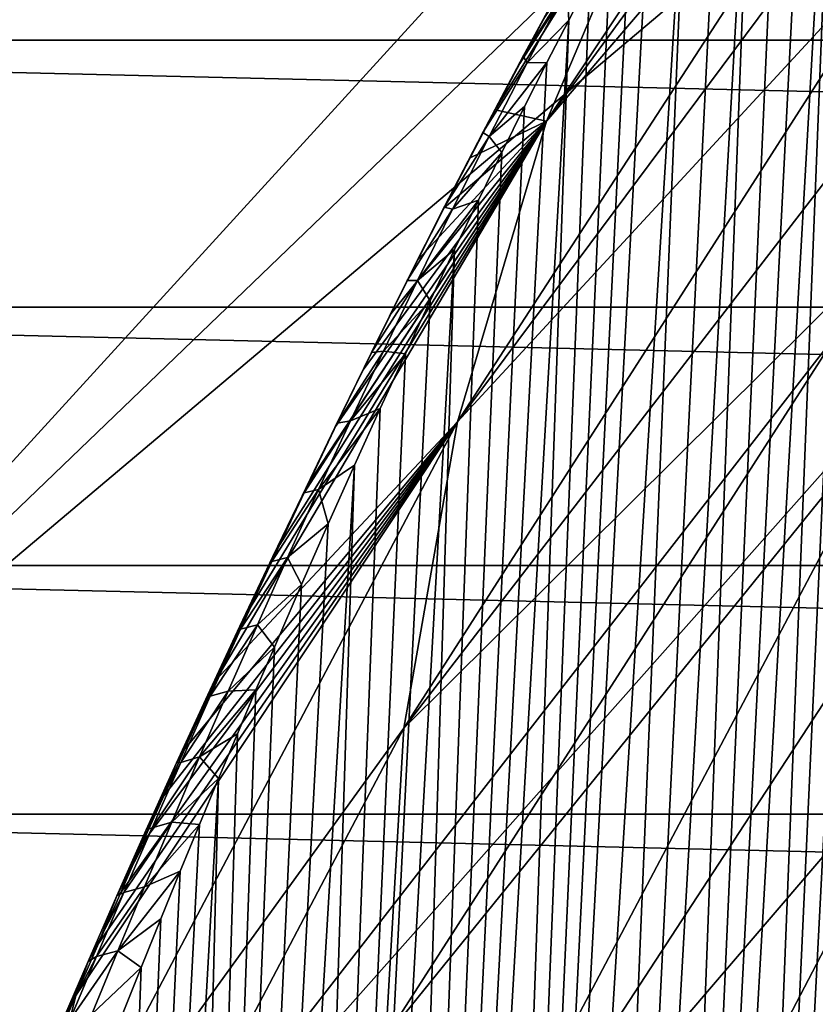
# Model space of a CAD drawing. Header units: metres. Extents: x -109 to 109, y -315 to 32.
# Tile 265 of 384: x 56.26 to 59.97, y -21.61 to -17.02. Entities that reach past the tile are written whole.
import ezdxf

# ---------------------------------------------------------------- set-up
doc = ezdxf.new("R2010")
doc.units = ezdxf.units.M
doc.layers.add('solid_K244242000C74_AAA', color=7, linetype='CONTINUOUS')

msp = doc.modelspace()

# ---------------------------------------------------------------- linework, layer by layer
at = {"layer": 'solid_K244242000C74_AAA'}
for points in [[(50.806305, -16.512268, -78.325066), (52.492241, -18.879845, -78.325066), (62.673264, -9.37479, -73.288864)], [(52.492241, -18.879845, -78.325066), (63.20108, -10.109604, -73.288864), (62.673264, -9.37479, -73.288864)], [(52.492241, -18.879845, -78.325066), (63.767906, -10.814763, -73.288864), (63.20108, -10.109604, -73.288864)], [(52.492241, -18.879845, -78.325066), (54.395599, -21.076445, -78.325066), (63.767906, -10.814763, -73.288864)], [(54.395599, -21.076445, -78.325066), (64.372078, -11.488202, -73.288864), (63.767906, -10.814763, -73.288864)], [(54.395599, -21.076445, -78.325066), (65.011818, -12.127944, -73.288864), (64.372078, -11.488202, -73.288864)], [(54.395599, -21.076445, -78.325066), (56.499138, -23.082167, -78.325066), (65.011818, -12.127944, -73.288864)], [(56.499138, -23.082167, -78.325066), (65.685257, -12.732114, -73.288864), (65.011818, -12.127944, -73.288864)], [(56.499138, -23.082167, -78.325066), (58.783802, -24.878853, -78.325066), (65.685257, -12.732114, -73.288864)], [(58.783802, -24.878853, -78.325066), (66.390419, -13.298938, -73.288864), (65.685257, -12.732114, -73.288864)], [(58.783802, -24.878853, -78.325066), (67.125237, -13.826756, -73.288864), (66.390419, -13.298938, -73.288864)], [(58.716717, -17.489307, 34.080978), (61.278667, -13.655468, 28.787912), (61.003975, -14.361449, 28.293579)], [(58.716717, -17.489307, 34.080978), (59.293587, -16.123974, 35.036995), (61.278667, -13.655468, 28.787912)], [(58.783802, -24.878853, -78.325066), (61.228916, -26.450235, -78.325066), (67.125237, -13.826756, -73.288864)], [(59.674953, -33.225441, 67.405869), (60.707905, -14.168555, 39.162884), (60.584328, -14.283607, 38.852612)], [(59.674953, -33.225441, 67.405869), (59.983669, -32.620781, 67.739182), (60.707905, -14.168555, 39.162884)], [(59.674953, -33.225441, 67.405869), (60.584328, -14.283607, 38.852612), (60.460251, -14.414357, 38.588211)], [(58.716717, -17.489307, 34.080978), (61.003975, -14.361449, 28.293579), (60.778034, -15.078937, 27.791189)], [(59.339352, -33.801411, 67.056526), (60.460251, -14.414357, 38.588211), (60.336525, -14.558189, 38.366108)], [(59.339352, -33.801411, 67.056526), (59.674953, -33.225441, 67.405869), (60.460251, -14.414357, 38.588211)], [(59.339352, -33.801411, 67.056526), (60.336525, -14.558189, 38.366108), (60.2132, -14.713087, 38.180866)], [(59.339352, -33.801411, 67.056526), (60.2132, -14.713087, 38.180866), (60.088722, -14.879948, 38.026791)], [(58.977356, -34.348198, 66.691551), (60.088722, -14.879948, 38.026791), (59.961269, -15.060775, 37.900169)], [(58.977356, -34.348198, 66.691551), (59.339352, -33.801411, 67.056526), (60.088722, -14.879948, 38.026791)], [(58.300892, -18.893377, 33.097839), (60.778034, -15.078937, 27.791189), (60.601566, -15.805674, 27.282324)], [(58.300892, -18.893377, 33.097839), (58.716717, -17.489307, 34.080978), (60.778034, -15.078937, 27.791189)], [(58.977356, -34.348198, 66.691551), (59.961269, -15.060775, 37.900169), (59.828686, -15.258637, 37.798824)], [(58.977356, -34.348198, 66.691551), (59.828686, -15.258637, 37.798824), (59.688519, -15.477536, 37.722191)], [(58.589165, -34.865726, 66.311256), (59.688519, -15.477536, 37.722191), (59.538311, -15.722281, 37.671879)], [(58.589165, -34.865726, 66.311256), (58.977356, -34.348198, 66.691551), (59.688519, -15.477536, 37.722191)], [(58.589165, -34.865726, 66.311256), (59.538311, -15.722281, 37.671879), (59.376526, -15.997002, 37.65192)], [(58.300892, -18.893377, 33.097839), (60.601566, -15.805674, 27.282324), (60.475117, -16.539371, 26.768581)], [(49.090897, -15.824654, -83.82), (103.909103, -15.824654, -83.82), (103.125038, -17.110952, -83.82)], [(49.090897, -15.824654, -83.82), (103.125038, -17.110952, -83.82), (49.874958, -17.110952, -83.82)], [(58.174873, -35.353676, 65.915604), (59.376526, -15.997002, 37.65192), (59.202591, -16.304018, 37.666466)], [(58.174873, -35.353676, 65.915604), (58.589165, -34.865726, 66.311256), (59.376526, -15.997002, 37.65192)], [(58.476978, -17.436144, 37.179375), (59.293587, -16.123974, 35.036995), (58.716717, -17.489307, 34.080978)], [(58.476978, -17.436144, 37.179375), (58.591343, -17.220461, 37.128708), (59.293587, -16.123974, 35.036995)], [(58.591343, -17.220461, 37.128708), (58.70256, -17.013762, 37.087814), (59.293587, -16.123974, 35.036995)], [(58.174873, -35.353676, 65.915604), (59.202591, -16.304018, 37.666466), (59.110981, -16.470051, 37.687748)], [(58.174873, -35.353676, 65.915604), (59.110981, -16.470051, 37.687748), (59.016739, -16.644222, 37.719578)], [(58.049881, -20.323469, 32.096478), (60.475117, -16.539371, 26.768581), (60.399086, -17.277723, 26.251581)], [(58.049881, -20.323469, 32.096478), (58.300892, -18.893377, 33.097839), (60.475117, -16.539371, 26.768581)], [(58.174873, -35.353676, 65.915604), (59.016739, -16.644222, 37.719578), (58.919762, -16.826513, 37.761822)], [(58.174873, -35.353676, 65.915604), (58.919762, -16.826513, 37.761822), (58.820221, -17.016844, 37.81496)], [(58.60828, -17.185223, 37.235809), (58.806099, -16.821299, 37.13229), (58.70256, -17.013762, 37.087814)], [(58.81105, -16.867235, 37.465912), (58.806099, -16.821299, 37.13229), (58.60828, -17.185223, 37.235809)], [(58.81105, -16.867235, 37.465912), (58.820221, -17.016844, 37.81496), (58.919762, -16.826513, 37.761822)], [(58.626221, -17.216202, 37.571865), (58.81105, -16.867235, 37.465912), (58.60828, -17.185223, 37.235809)], [(58.626221, -17.216202, 37.571865), (58.820221, -17.016844, 37.81496), (58.81105, -16.867235, 37.465912)], [(57.734772, -35.811436, 65.504997), (58.820221, -17.016844, 37.81496), (58.718349, -17.215084, 37.879505)], [(57.734772, -35.811436, 65.504997), (58.174873, -35.353676, 65.915604), (58.820221, -17.016844, 37.81496)], [(58.60828, -17.185223, 37.235809), (58.70256, -17.013762, 37.087814), (58.591343, -17.220461, 37.128708)], [(58.626221, -17.216202, 37.571865), (58.718349, -17.215084, 37.879505), (58.820221, -17.016844, 37.81496)], [(49.874958, -17.110952, -83.82), (103.125038, -17.110952, -83.82), (102.28093, -18.358145, -83.82)], [(49.874958, -17.110952, -83.82), (102.28093, -18.358145, -83.82), (50.71907, -18.358145, -83.82)], [(58.419628, -17.541458, 37.364094), (58.60828, -17.185223, 37.235809), (58.476978, -17.436144, 37.179375)], [(58.626221, -17.216202, 37.571865), (58.60828, -17.185223, 37.235809), (58.419628, -17.541458, 37.364094)], [(58.60828, -17.185223, 37.235809), (58.591343, -17.220461, 37.128708), (58.476978, -17.436144, 37.179375)], [(57.734772, -35.811436, 65.504997), (58.718349, -17.215084, 37.879505), (58.614029, -17.421253, 37.955318)], [(58.448788, -17.560291, 37.701534), (58.626221, -17.216202, 37.571865), (58.419628, -17.541458, 37.364094)], [(58.448788, -17.560291, 37.701534), (58.614029, -17.421253, 37.955318), (58.718349, -17.215084, 37.879505)], [(58.448788, -17.560291, 37.701534), (58.718349, -17.215084, 37.879505), (58.626221, -17.216202, 37.571865)], [(58.049881, -20.323469, 32.096478), (60.399086, -17.277723, 26.251581), (60.373718, -18.018406, 25.73295)], [(57.734772, -35.811436, 65.504997), (58.614029, -17.421253, 37.955318), (58.507397, -17.63558, 38.043201)], [(58.448788, -17.560291, 37.701534), (58.507397, -17.63558, 38.043201), (58.614029, -17.421253, 37.955318)], [(58.359554, -17.660709, 37.241421), (58.476978, -17.436144, 37.179375), (58.716717, -17.489307, 34.080978)], [(58.419628, -17.541458, 37.364094), (58.476978, -17.436144, 37.179375), (58.359554, -17.660709, 37.241421)], [(57.172485, -20.099854, 38.368782), (58.716717, -17.489307, 34.080978), (58.300892, -18.893377, 33.097839)], [(57.172485, -20.099854, 38.368782), (57.315617, -19.789997, 38.186996), (58.716717, -17.489307, 34.080978)], [(57.315617, -19.789997, 38.186996), (57.455948, -19.490261, 38.021011), (58.716717, -17.489307, 34.080978)], [(57.455948, -19.490261, 38.021011), (57.593559, -19.200401, 37.869328), (58.716717, -17.489307, 34.080978)], [(57.593559, -19.200401, 37.869328), (57.59808, -19.190948, 37.864521), (58.716717, -17.489307, 34.080978)], [(57.59808, -19.190948, 37.864521), (57.728405, -18.920246, 37.731659), (58.716717, -17.489307, 34.080978)], [(57.728405, -18.920246, 37.731659), (57.860378, -18.649708, 37.608292), (58.716717, -17.489307, 34.080978)], [(57.860378, -18.649708, 37.608292), (57.989532, -18.388615, 37.497738), (58.716717, -17.489307, 34.080978)], [(57.989532, -18.388615, 37.497738), (58.115818, -18.136812, 37.399952), (58.716717, -17.489307, 34.080978)], [(58.115818, -18.136812, 37.399952), (58.239155, -17.894203, 37.315018), (58.716717, -17.489307, 34.080978)], [(58.239155, -17.894203, 37.315018), (58.359554, -17.660709, 37.241421), (58.716717, -17.489307, 34.080978)], [(58.419628, -17.541458, 37.364094), (58.359554, -17.660709, 37.241421), (58.239155, -17.894203, 37.315018)], [(58.239208, -17.890469, 37.512779), (58.419628, -17.541458, 37.364094), (58.239155, -17.894203, 37.315018)], [(58.448788, -17.560291, 37.701534), (58.419628, -17.541458, 37.364094), (58.239208, -17.890469, 37.512779)], [(58.278111, -17.899418, 37.850811), (58.448788, -17.560291, 37.701534), (58.239208, -17.890469, 37.512779)], [(58.278111, -17.899418, 37.850811), (58.507397, -17.63558, 38.043201), (58.448788, -17.560291, 37.701534)], [(57.734772, -35.811436, 65.504997), (58.507397, -17.63558, 38.043201), (58.398426, -17.857975, 38.143059)], [(58.278111, -17.899418, 37.850811), (58.398426, -17.857975, 38.143059), (58.507397, -17.63558, 38.043201)], [(57.734772, -35.811436, 65.504997), (58.398426, -17.857975, 38.143059), (58.287148, -18.088606, 38.255318)], [(58.113598, -18.23365, 38.016434), (58.287148, -18.088606, 38.255318), (58.398426, -17.857975, 38.143059)], [(58.113598, -18.23365, 38.016434), (58.398426, -17.857975, 38.143059), (58.278111, -17.899418, 37.850811)], [(58.066113, -18.232742, 37.678123), (58.239208, -17.890469, 37.512779), (58.115818, -18.136812, 37.399952)], [(58.278111, -17.899418, 37.850811), (58.239208, -17.890469, 37.512779), (58.066113, -18.232742, 37.678123)], [(58.113598, -18.23365, 38.016434), (58.278111, -17.899418, 37.850811), (58.066113, -18.232742, 37.678123)], [(58.239208, -17.890469, 37.512779), (58.239155, -17.894203, 37.315018), (58.115818, -18.136812, 37.399952)], [(57.965958, -21.766628, 31.085966), (58.049881, -20.323469, 32.096478), (60.373718, -18.018406, 25.73295)], [(60.399086, -18.759089, 25.214319), (57.965958, -21.766628, 31.085966), (60.373718, -18.018406, 25.73295)], [(57.268635, -36.23856, 65.079033), (58.287148, -18.088606, 38.255318), (58.173641, -18.327654, 38.380535)], [(57.268635, -36.23856, 65.079033), (57.734772, -35.811436, 65.504997), (58.287148, -18.088606, 38.255318)], [(58.113598, -18.23365, 38.016434), (58.173641, -18.327654, 38.380535), (58.287148, -18.088606, 38.255318)], [(58.066113, -18.232742, 37.678123), (58.115818, -18.136812, 37.399952), (57.989532, -18.388615, 37.497738)], [(58.066113, -18.232742, 37.678123), (57.989532, -18.388615, 37.497738), (57.860378, -18.649708, 37.608292)], [(57.899643, -18.56885, 37.857697), (58.066113, -18.232742, 37.678123), (57.860378, -18.649708, 37.608292)], [(58.113598, -18.23365, 38.016434), (58.066113, -18.232742, 37.678123), (57.899643, -18.56885, 37.857697)], [(57.95472, -18.563244, 38.196106), (58.113598, -18.23365, 38.016434), (57.899643, -18.56885, 37.857697)], [(57.95472, -18.563244, 38.196106), (58.173641, -18.327654, 38.380535), (58.113598, -18.23365, 38.016434)], [(57.268635, -36.23856, 65.079033), (58.173641, -18.327654, 38.380535), (58.057861, -18.575018, 38.518528)], [(57.95472, -18.563244, 38.196106), (58.057861, -18.575018, 38.518528), (58.173641, -18.327654, 38.380535)], [(50.71907, -18.358145, -83.82), (102.28093, -18.358145, -83.82), (101.377991, -19.564362, -83.82)], [(50.71907, -18.358145, -83.82), (101.377991, -19.564362, -83.82), (51.622013, -19.564362, -83.82)], [(57.268635, -36.23856, 65.079033), (58.057861, -18.575018, 38.518528), (57.939842, -18.831146, 38.670166)], [(57.899643, -18.56885, 37.857697), (57.860378, -18.649708, 37.608292), (57.728405, -18.920246, 37.731659)], [(57.739094, -18.899353, 38.049305), (57.899643, -18.56885, 37.857697), (57.728405, -18.920246, 37.731659)], [(57.95472, -18.563244, 38.196106), (57.899643, -18.56885, 37.857697), (57.739094, -18.899353, 38.049305)], [(57.800953, -18.888464, 38.38768), (57.95472, -18.563244, 38.196106), (57.739094, -18.899353, 38.049305)], [(57.800953, -18.888464, 38.38768), (58.057861, -18.575018, 38.518528), (57.95472, -18.563244, 38.196106)], [(57.800953, -18.888464, 38.38768), (57.939842, -18.831146, 38.670166), (58.057861, -18.575018, 38.518528)], [(58.049881, -23.209787, 30.075455), (57.965958, -21.766628, 31.085966), (60.399086, -18.759089, 25.214319)], [(58.049881, -23.209787, 30.075455), (60.399086, -18.759089, 25.214319), (60.475117, -19.49744, 24.697319)], [(57.268635, -36.23856, 65.079033), (57.939842, -18.831146, 38.670166), (57.819576, -19.095957, 38.835377)], [(57.651882, -19.209574, 38.589642), (57.819576, -19.095957, 38.835377), (57.939842, -18.831146, 38.670166)], [(57.651882, -19.209574, 38.589642), (57.939842, -18.831146, 38.670166), (57.800953, -18.888464, 38.38768)], [(56.187935, -22.898905, 38.430202), (58.300892, -18.893377, 33.097839), (58.049881, -20.323469, 32.096478)], [(56.187935, -22.898905, 38.430202), (56.518383, -21.571302, 39.348866), (58.300892, -18.893377, 33.097839)], [(56.518383, -21.571302, 39.348866), (56.623375, -21.328871, 39.175201), (58.300892, -18.893377, 33.097839)], [(56.623375, -21.328871, 39.175201), (56.727253, -21.091433, 39.009361), (58.300892, -18.893377, 33.097839)], [(56.727253, -21.091433, 39.009361), (56.828281, -20.862799, 38.853748), (58.300892, -18.893377, 33.097839)], [(56.828281, -20.862799, 38.853748), (56.928097, -20.638979, 38.706066), (58.300892, -18.893377, 33.097839)], [(56.928097, -20.638979, 38.706066), (57.026718, -20.419878, 38.565926), (58.300892, -18.893377, 33.097839)], [(57.026718, -20.419878, 38.565926), (57.172485, -20.099854, 38.368782), (58.300892, -18.893377, 33.097839)], [(57.800953, -18.888464, 38.38768), (57.739094, -18.899353, 38.049305), (57.583893, -19.224743, 38.25124)], [(57.651882, -19.209574, 38.589642), (57.800953, -18.888464, 38.38768), (57.583893, -19.224743, 38.25124)], [(57.583893, -19.224743, 38.25124), (57.739094, -18.899353, 38.049305), (57.59808, -19.190948, 37.864521)], [(57.739094, -18.899353, 38.049305), (57.728405, -18.920246, 37.731659), (57.59808, -19.190948, 37.864521)], [(56.776764, -36.634098, 64.638077), (57.819576, -19.095957, 38.835377), (57.697063, -19.369698, 39.01461)], [(56.776764, -36.634098, 64.638077), (57.268635, -36.23856, 65.079033), (57.819576, -19.095957, 38.835377)], [(57.651882, -19.209574, 38.589642), (57.697063, -19.369698, 39.01461), (57.819576, -19.095957, 38.835377)], [(57.651882, -19.209574, 38.589642), (57.583893, -19.224743, 38.25124), (57.433598, -19.545448, 38.462303)], [(57.507149, -19.526848, 38.800766), (57.651882, -19.209574, 38.589642), (57.433598, -19.545448, 38.462303)], [(57.438194, -19.522142, 38.076801), (57.59808, -19.190948, 37.864521), (57.455948, -19.490261, 38.021011)], [(57.583893, -19.224743, 38.25124), (57.59808, -19.190948, 37.864521), (57.438194, -19.522142, 38.076801)], [(57.455948, -19.490261, 38.021011), (57.59808, -19.190948, 37.864521), (57.593559, -19.200401, 37.869328)], [(57.507149, -19.526848, 38.800766), (57.697063, -19.369698, 39.01461), (57.651882, -19.209574, 38.589642)], [(57.433598, -19.545448, 38.462303), (57.583893, -19.224743, 38.25124), (57.438194, -19.522142, 38.076801)], [(56.776764, -36.634098, 64.638077), (57.697063, -19.369698, 39.01461), (57.572308, -19.652817, 39.208656)], [(57.507149, -19.526848, 38.800766), (57.572308, -19.652817, 39.208656), (57.697063, -19.369698, 39.01461)], [(57.438194, -19.522142, 38.076801), (57.455948, -19.490261, 38.021011), (57.315617, -19.789997, 38.186996)], [(57.283669, -19.847818, 38.297428), (57.438194, -19.522142, 38.076801), (57.315617, -19.789997, 38.186996)], [(57.433598, -19.545448, 38.462303), (57.438194, -19.522142, 38.076801), (57.283669, -19.847818, 38.297428)], [(57.507149, -19.526848, 38.800766), (57.433598, -19.545448, 38.462303), (57.287766, -19.861881, 38.681324)], [(57.366398, -19.840546, 39.01989), (57.507149, -19.526848, 38.800766), (57.287766, -19.861881, 38.681324)], [(57.366398, -19.840546, 39.01989), (57.572308, -19.652817, 39.208656), (57.507149, -19.526848, 38.800766)], [(58.049881, -23.209787, 30.075455), (60.475117, -19.49744, 24.697319), (60.601566, -20.231138, 24.183578)], [(51.622013, -19.564362, -83.82), (101.377991, -19.564362, -83.82), (100.418877, -20.725933, -83.82)], [(51.622013, -19.564362, -83.82), (100.418877, -20.725933, -83.82), (52.58112, -20.725933, -83.82)], [(57.287766, -19.861881, 38.681324), (57.433598, -19.545448, 38.462303), (57.283669, -19.847818, 38.297428)], [(56.776764, -36.634098, 64.638077), (57.572308, -19.652817, 39.208656), (57.445293, -19.945107, 39.417225)], [(57.366398, -19.840546, 39.01989), (57.445293, -19.945107, 39.417225), (57.572308, -19.652817, 39.208656)], [(57.283669, -19.847818, 38.297428), (57.315617, -19.789997, 38.186996), (57.172485, -20.099854, 38.368782)], [(57.133869, -20.168741, 38.52541), (57.283669, -19.847818, 38.297428), (57.172485, -20.099854, 38.368782)], [(57.287766, -19.861881, 38.681324), (57.283669, -19.847818, 38.297428), (57.133869, -20.168741, 38.52541)], [(57.146038, -20.174387, 38.907391), (57.287766, -19.861881, 38.681324), (57.133869, -20.168741, 38.52541)], [(57.366398, -19.840546, 39.01989), (57.287766, -19.861881, 38.681324), (57.146038, -20.174387, 38.907391)], [(57.229362, -20.150892, 39.246178), (57.366398, -19.840546, 39.01989), (57.146038, -20.174387, 38.907391)], [(57.229362, -20.150892, 39.246178), (57.445293, -19.945107, 39.417225), (57.366398, -19.840546, 39.01989)], [(56.776764, -36.634098, 64.638077), (57.445293, -19.945107, 39.417225), (57.359375, -20.145384, 39.564903)], [(57.229362, -20.150892, 39.246178), (57.359375, -20.145384, 39.564903), (57.445293, -19.945107, 39.417225)], [(57.133869, -20.168741, 38.52541), (57.172485, -20.099854, 38.368782), (57.026718, -20.419878, 38.565926)], [(56.776764, -36.634098, 64.638077), (57.359375, -20.145384, 39.564903), (57.272465, -20.350163, 39.719776)], [(56.988441, -20.485315, 38.760002), (57.133869, -20.168741, 38.52541), (57.026718, -20.419878, 38.565926)], [(57.146038, -20.174387, 38.907391), (57.133869, -20.168741, 38.52541), (56.988441, -20.485315, 38.760002)], [(57.008141, -20.483253, 39.139843), (57.146038, -20.174387, 38.907391), (56.988441, -20.485315, 38.760002)], [(57.229362, -20.150892, 39.246178), (57.146038, -20.174387, 38.907391), (57.008141, -20.483253, 39.139843)], [(57.095806, -20.458096, 39.478943), (57.229362, -20.150892, 39.246178), (57.008141, -20.483253, 39.139843)], [(57.095806, -20.458096, 39.478943), (57.272465, -20.350163, 39.719776), (57.359375, -20.145384, 39.564903)], [(57.095806, -20.458096, 39.478943), (57.359375, -20.145384, 39.564903), (57.229362, -20.150892, 39.246178)], [(58.300892, -24.639879, 29.074095), (58.049881, -23.209787, 30.075455), (60.601566, -20.231138, 24.183578)], [(58.300892, -24.639879, 29.074095), (60.601566, -20.231138, 24.183578), (60.778038, -20.957876, 23.674713)], [(55.990105, -24.240015, 37.491146), (58.049881, -20.323469, 32.096478), (57.965958, -21.766628, 31.085966)], [(55.990105, -24.240015, 37.491146), (56.187935, -22.898905, 38.430202), (58.049881, -20.323469, 32.096478)], [(56.776764, -36.634098, 64.638077), (57.272465, -20.350163, 39.719776), (57.184551, -20.559212, 39.881474)], [(57.095806, -20.458096, 39.478943), (57.184551, -20.559212, 39.881474), (57.272465, -20.350163, 39.719776)], [(57.095806, -20.458096, 39.478943), (57.008141, -20.483253, 39.139843), (56.873802, -20.788755, 39.378021)], [(56.965496, -20.76236, 39.717503), (57.095806, -20.458096, 39.478943), (56.873802, -20.788755, 39.378021)], [(56.988441, -20.485315, 38.760002), (57.026718, -20.419878, 38.565926), (56.928097, -20.638979, 38.706066)], [(56.965496, -20.76236, 39.717503), (57.184551, -20.559212, 39.881474), (57.095806, -20.458096, 39.478943)], [(56.988441, -20.485315, 38.760002), (56.928097, -20.638979, 38.706066), (56.828281, -20.862799, 38.853748)], [(56.847069, -20.797901, 39.000553), (56.988441, -20.485315, 38.760002), (56.828281, -20.862799, 38.853748)], [(57.008141, -20.483253, 39.139843), (56.988441, -20.485315, 38.760002), (56.847069, -20.797901, 39.000553)], [(56.873802, -20.788755, 39.378021), (57.008141, -20.483253, 39.139843), (56.847069, -20.797901, 39.000553)], [(56.25893, -36.997234, 64.181717), (57.184551, -20.559212, 39.881474), (57.095646, -20.772734, 40.050354)], [(56.25893, -36.997234, 64.181717), (56.776764, -36.634098, 64.638077), (57.184551, -20.559212, 39.881474)], [(56.965496, -20.76236, 39.717503), (57.095646, -20.772734, 40.050354), (57.184551, -20.559212, 39.881474)], [(52.58112, -20.725933, -83.82), (100.418877, -20.725933, -83.82), (99.405746, -21.840445, -83.82)], [(52.58112, -20.725933, -83.82), (99.405746, -21.840445, -83.82), (53.594254, -21.840445, -83.82)], [(56.25893, -36.997234, 64.181717), (57.095646, -20.772734, 40.050354), (57.005764, -20.990999, 40.226879)], [(56.965496, -20.76236, 39.717503), (56.873802, -20.788755, 39.378021), (56.742771, -21.091148, 39.621353)], [(56.838242, -21.063862, 39.961319), (56.965496, -20.76236, 39.717503), (56.742771, -21.091148, 39.621353)], [(56.838242, -21.063862, 39.961319), (57.095646, -20.772734, 40.050354), (56.965496, -20.76236, 39.717503)], [(56.838242, -21.063862, 39.961319), (57.005764, -20.990999, 40.226879), (57.095646, -20.772734, 40.050354)], [(56.873802, -20.788755, 39.378021), (56.847069, -20.797901, 39.000553), (56.709427, -21.106853, 39.246418)], [(56.742771, -21.091148, 39.621353), (56.873802, -20.788755, 39.378021), (56.709427, -21.106853, 39.246418)], [(56.709427, -21.106853, 39.246418), (56.847069, -20.797901, 39.000553), (56.727253, -21.091433, 39.009361)], [(56.847069, -20.797901, 39.000553), (56.828281, -20.862799, 38.853748), (56.727253, -21.091433, 39.009361)], [(58.300892, -24.639879, 29.074095), (60.778038, -20.957876, 23.674713), (61.003975, -21.675364, 23.172321)], [(56.25893, -36.997234, 64.181717), (57.005764, -20.990999, 40.226879), (56.914898, -21.214069, 40.411163)], [(56.713894, -21.362753, 40.209988), (56.914898, -21.214069, 40.411163), (57.005764, -20.990999, 40.226879)], [(56.713894, -21.362753, 40.209988), (57.005764, -20.990999, 40.226879), (56.838242, -21.063862, 39.961319)], [(55.711048, -22.804394, -78.472404), (56.499138, -23.082167, -78.325066), (54.395599, -21.076445, -78.325066)], [(56.742771, -21.091148, 39.621353), (56.709427, -21.106853, 39.246418), (56.575275, -21.412439, 39.497131)], [(56.614876, -21.390625, 39.869431), (56.742771, -21.091148, 39.621353), (56.575275, -21.412439, 39.497131)], [(56.838242, -21.063862, 39.961319), (56.742771, -21.091148, 39.621353), (56.614876, -21.390625, 39.869431)], [(56.713894, -21.362753, 40.209988), (56.838242, -21.063862, 39.961319), (56.614876, -21.390625, 39.869431)], [(56.709427, -21.106853, 39.246418), (56.727253, -21.091433, 39.009361), (56.623375, -21.328871, 39.175201)], [(56.575275, -21.412439, 39.497131), (56.709427, -21.106853, 39.246418), (56.623375, -21.328871, 39.175201)], [(56.25893, -36.997234, 64.181717), (56.914898, -21.214069, 40.411163), (56.82304, -21.441725, 40.602848)], [(56.713894, -21.362753, 40.209988), (56.82304, -21.441725, 40.602848), (56.914898, -21.214069, 40.411163)], [(56.575275, -21.412439, 39.497131), (56.623375, -21.328871, 39.175201), (56.518383, -21.571302, 39.348866)], [(56.713894, -21.362753, 40.209988), (56.614876, -21.390625, 39.869431), (56.489941, -21.687368, 40.121872)], [(56.592304, -21.659182, 40.4631), (56.713894, -21.362753, 40.209988), (56.489941, -21.687368, 40.121872)], [(56.592304, -21.659182, 40.4631), (56.82304, -21.441725, 40.602848), (56.713894, -21.362753, 40.209988)], [(56.575275, -21.412439, 39.497131), (56.518383, -21.571302, 39.348866), (56.417652, -21.806171, 39.521446)], [(56.444427, -21.714893, 39.752316), (56.575275, -21.412439, 39.497131), (56.417652, -21.806171, 39.521446)], [(56.614876, -21.390625, 39.869431), (56.575275, -21.412439, 39.497131), (56.444427, -21.714893, 39.752316)], [(56.489941, -21.687368, 40.121872), (56.614876, -21.390625, 39.869431), (56.444427, -21.714893, 39.752316)], [(56.25893, -36.997234, 64.181717), (56.82304, -21.441725, 40.602848), (56.730213, -21.67425, 40.802437)], [(56.592304, -21.659182, 40.4631), (56.730213, -21.67425, 40.802437), (56.82304, -21.441725, 40.602848)], [(56.417652, -21.806171, 39.521446), (56.518383, -21.571302, 39.348866), (56.187935, -22.898905, 38.430202)]]:
    msp.add_3dface(points, dxfattribs=at)

doc.saveas('drawing.dxf')
